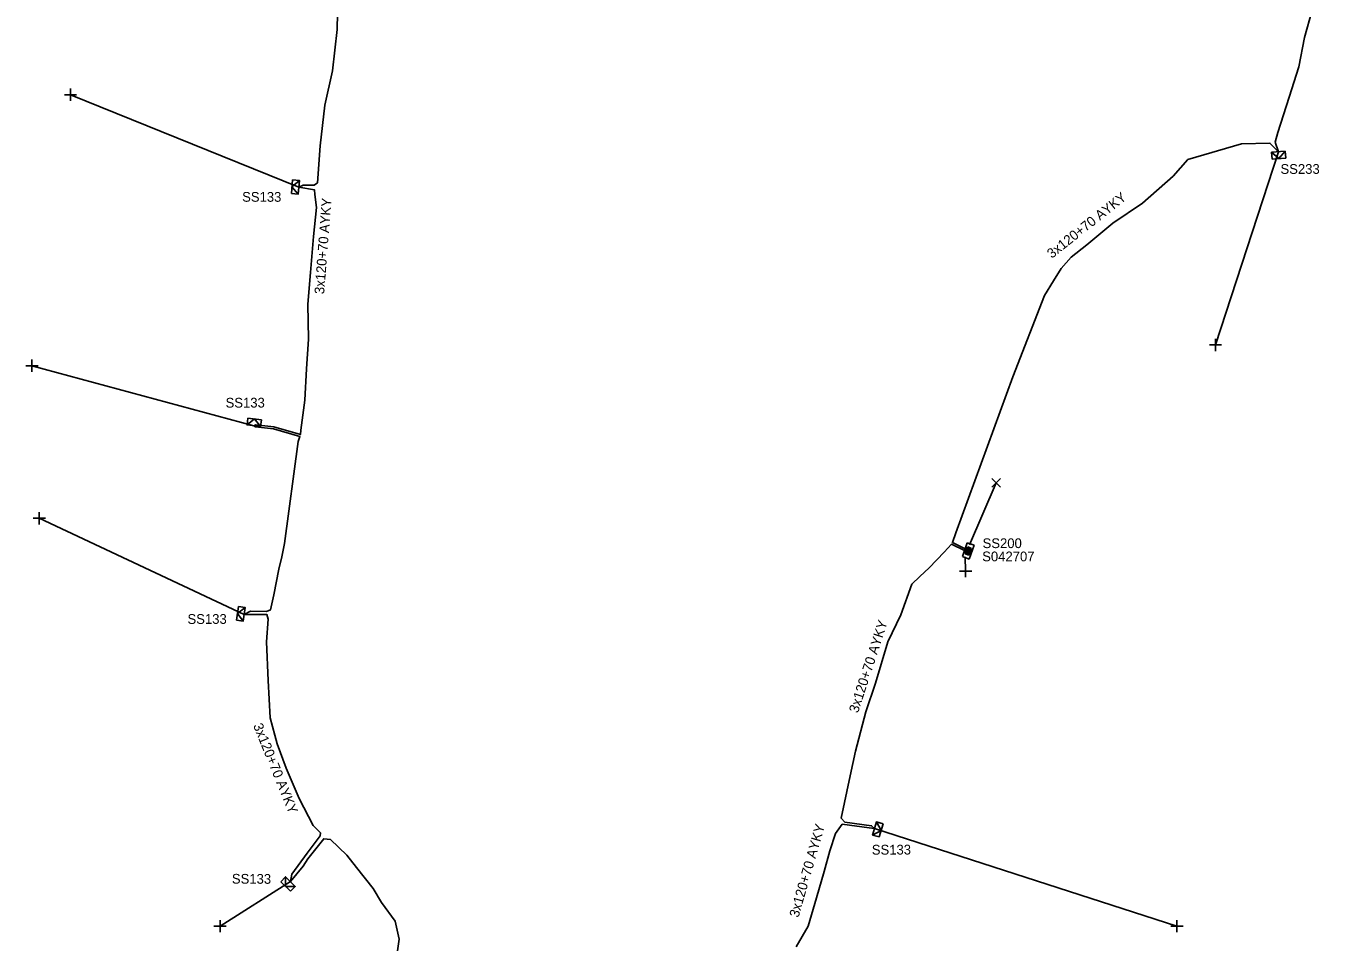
# Model space of a CAD drawing. Extents: x -748492 to -735633, y -1146251 to -1139940.
# Drawn here: x -743197.5 to -743065.1, y -1140733.9 to -1140640.1 of the extents above; entities that cross this region are included whole.
import ezdxf

# ---------------------------------------------------------------- set-up
doc = ezdxf.new("R2010")
doc.units = 0
for name, color, linetype in [('Vrstva 1', 7, 'Continuous'), ('Vrstva 28', 7, 'Continuous'), ('Vrstva 29', 7, 'Continuous'), ('Vrstva 30', 7, 'Continuous'), ('Vrstva 31', 7, 'Continuous'), ('Vrstva 33', 7, 'Continuous'), ('Vrstva 34', 7, 'Continuous'), ('Vrstva 5', 7, 'Continuous'), ('Vrstva 59', 7, 'Continuous'), ('Vrstva 6', 7, 'Continuous'), ('Vrstva 8', 7, 'Continuous'), ('Vrstva 9', 7, 'Continuous')]:
    doc.layers.add(name, color=color, linetype=linetype)

# ---------------------------------------------------------------- blocks, each defined once
blk = doc.blocks.new('NN800')
at = {"layer": 'Vrstva 1'}
for points in [[(-0.44, 0.44), (0.44, -0.44)], [(-0.44, -0.44), (0.44, 0.44)]]:
    blk.add_lwpolyline(points, dxfattribs=at)
blk = doc.blocks.new('NN620')
at = {"layer": 'Vrstva 8'}
for points in [[(0.75, 0), (-0.75, 0)], [(-0.75, 0), (-0.75, -0.75)], [(0.75, -0.75), (0.75, 0)], [(-0.75, -0.75), (0.75, -0.75)], [(0.37, -0.18), (-0.38, -0.18)], [(-0.38, -0.18), (-0.38, -0.56)], [(-0.38, -0.56), (0.37, -0.56)], [(0.32, -0.23), (-0.33, -0.23)], [(-0.33, -0.23), (-0.33, -0.51)], [(-0.33, -0.51), (0.32, -0.51)], [(0.27, -0.27), (-0.28, -0.27)], [(-0.28, -0.27), (-0.28, -0.46)], [(-0.28, -0.46), (0.27, -0.46)], [(0.23, -0.32), (-0.23, -0.32)], [(-0.23, -0.32), (-0.23, -0.42)], [(-0.23, -0.42), (0.23, -0.42)], [(-0.19, -0.37), (0.19, -0.37)], [(0.23, -0.42), (0.23, -0.32)], [(0.27, -0.46), (0.27, -0.27)], [(0.32, -0.51), (0.32, -0.23)], [(0.37, -0.56), (0.37, -0.18)]]:
    blk.add_lwpolyline(points, dxfattribs=at)
blk = doc.blocks.new('NN630')
at = {"layer": 'Vrstva 9'}
for points in [[(0, -0.7), (-0.7, 0)], [(-0.7, -0.7), (-0.7, 0), (0.7, 0), (0.7, -0.7)], [(-0.7, -0.7), (0.7, -0.7)], [(0, -0.7), (0.7, 0)]]:
    blk.add_lwpolyline(points, dxfattribs=at)

msp = doc.modelspace()

# ---------------------------------------------------------------- linework, layer by layer
at = {"layer": 'Vrstva 5'}
for points in [[(-743065.86, -1140638.49), (-743066.63, -1140641.29), (-743067.21, -1140644.27), (-743068.2, -1140647.38), (-743069.35, -1140650.99), (-743069.63, -1140652), (-743069.31, -1140652.98), (-743070.18, -1140652.09), (-743073.09, -1140652.15), (-743078.56, -1140653.76), (-743080.09, -1140655.47), (-743083.23, -1140658.23), (-743086.24, -1140660.28), (-743088.9, -1140662.51), (-743090.5, -1140663.78), (-743091.55, -1140664.91), (-743092.32, -1140666.2), (-743093.26, -1140667.7), (-743096.47, -1140676), (-743102.32, -1140692), (-743102.67, -1140692.98), (-743101.37, -1140693.62)], [(-743165.6, -1140638.77), (-743165.65, -1140640.45), (-743166.13, -1140644.68), (-743166.9, -1140648.22), (-743167.39, -1140652.38), (-743167.66, -1140656.15), (-743167.98, -1140656.4), (-743169.11, -1140656.4), (-743169.57, -1140656.61), (-743167.96, -1140656.88), (-743167.93, -1140657.36), (-743167.77, -1140658.67), (-743168.07, -1140661.66), (-743168.36, -1140665.35), (-743168.64, -1140668.57), (-743168.57, -1140672.16), (-743168.79, -1140675.21), (-743168.95, -1140678.41), (-743169.35, -1140681.47), (-743169.41, -1140681.93), (-743172.13, -1140681.15), (-743173.98, -1140680.94), (-743174.17, -1140681.02), (-743173.99, -1140681.14), (-743172.17, -1140681.35), (-743169.45, -1140682.12), (-743169.64, -1140682.64), (-743171.04, -1140693.09), (-743171.3, -1140694.45), (-743171.62, -1140695.69), (-743172.14, -1140698.32), (-743172.47, -1140699.88), (-743172.86, -1140700.03), (-743174.51, -1140700.02), (-743175.16, -1140700.33), (-743172.84, -1140700.35), (-743172.71, -1140700.83), (-743172.89, -1140703.13), (-743172.71, -1140707.09), (-743172.51, -1140710.94), (-743171.77, -1140713.59), (-743170.86, -1140716.07), (-743169.53, -1140719.19), (-743168.1, -1140721.95), (-743167.36, -1140722.69), (-743167.39, -1140722.99), (-743168.71, -1140724.77), (-743170.29, -1140726.94), (-743170.43, -1140727.69), (-743169.11, -1140726.12), (-743168.66, -1140725.35), (-743167.02, -1140723.3), (-743166.33, -1140723.38), (-743164.66, -1140724.97), (-743163.66, -1140726.26), (-743161.95, -1140728.39), (-743161.1, -1140729.82), (-743159.71, -1140731.74), (-743159.29, -1140733.6), (-743159.5, -1140735.01)], [(-743101.42, -1140693.81), (-743102.78, -1140693.15), (-743103.53, -1140693.95), (-743105.05, -1140695.56), (-743106, -1140696.45), (-743106.83, -1140697.23), (-743107.96, -1140700.38), (-743109.27, -1140703.14), (-743110.54, -1140707.37), (-743111.54, -1140710.31), (-743112.6, -1140714.33), (-743113.15, -1140716.87), (-743114.07, -1140721.19), (-743113.67, -1140721.6), (-743110.95, -1140721.98), (-743110.64, -1140722.25), (-743111.19, -1140722.18), (-743113.94, -1140721.81), (-743114.62, -1140722.78), (-743115.2, -1140724.54), (-743115.8, -1140726.64), (-743116.57, -1140729.34), (-743117.42, -1140732.25), (-743118.65, -1140734.36)]]:
    msp.add_lwpolyline(points, dxfattribs=at)
at = {"layer": 'Vrstva 59'}
for points in [[(-743169.57, -1140656.61), (-743192.94, -1140647.13)], [(-743069.31, -1140652.98), (-743075.75, -1140672.75)], [(-743174.17, -1140681.02), (-743196.88, -1140674.88)], [(-743100.92, -1140693.2), (-743098.19, -1140686.88)], [(-743175.16, -1140700.33), (-743196.13, -1140690.5)], [(-743101.38, -1140694.43), (-743101.32, -1140695.9)], [(-743110.64, -1140722.25), (-743079.69, -1140732.25)], [(-743170.43, -1140727.69), (-743177.63, -1140732.25)]]:
    msp.add_lwpolyline(points, dxfattribs=at)

# ---------------------------------------------------------------- block references
at = {"layer": 'Vrstva 28', "rotation": 70.25318266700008}
msp.add_blockref('NN620', (-743101.4, -1140693.71), dxfattribs=at)
at = {"layer": 'Vrstva 31'}
for p, rotation in [((-743069.31, -1140652.98), 4.267867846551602), ((-743169.57, -1140656.61), -95.07963334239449), ((-743174.17, -1140681.02), 173.2290583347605), ((-743175.16, -1140700.33), -98.33334606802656), ((-743110.64, -1140722.25), 73.98881015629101), ((-743170.43, -1140727.69), -44.36576379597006)]:
    msp.add_blockref('NN630', p, dxfattribs=dict(at, rotation=rotation))
at = {"layer": 'Vrstva 34'}
for p, rotation in [((-743192.94, -1140647.13), 44.99999995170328), ((-743075.75, -1140672.75), 45), ((-743196.88, -1140674.88), 45), ((-743196.13, -1140690.5), 45), ((-743101.32, -1140695.9), 45.00000009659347), ((-743177.63, -1140732.25), 45), ((-743079.69, -1140732.25), 44.99999995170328)]:
    msp.add_blockref('NN800', p, dxfattribs=dict(at, rotation=rotation))
msp.add_blockref('NN800', (-743098.19, -1140686.88), dxfattribs=at)

# ---------------------------------------------------------------- texts
at = {"layer": 'Vrstva 29'}
msp.add_text('S042707', height=1, rotation=359.976, dxfattribs=at).set_placement((-743099.62, -1140694.9))
at = {"layer": 'Vrstva 30'}
msp.add_text('SS200', height=1, rotation=0.008, dxfattribs=at).set_placement((-743099.58, -1140693.55))
at = {"layer": 'Vrstva 33'}
for s, rotation, p in [('SS233', 0.061, (-743069.09, -1140655.24)), ('SS133', 359.901, (-743175.37, -1140658.09)), ('SS133', 0.193, (-743177.06, -1140679.17)), ('SS133', 0.102, (-743180.96, -1140701.31)), ('SS133', 0.218, (-743110.92, -1140724.93)), ('SS133', 359.771, (-743176.42, -1140727.9))]:
    msp.add_text(s, height=1, rotation=rotation, dxfattribs=at).set_placement(p)
at = {"layer": 'Vrstva 6'}
for rotation, p in [(38.441, (-743092.49, -1140663.94)), (85.506, (-743166.98, -1140667.58)), (71.911, (-743112.34, -1140710.49)), (292.077, (-743174.26, -1140711.71)), (73.976, (-743118.43, -1140731.43))]:
    msp.add_text('3x120+70 AYKY', height=1, rotation=rotation, dxfattribs=at).set_placement(p)

doc.saveas('drawing.dxf')
